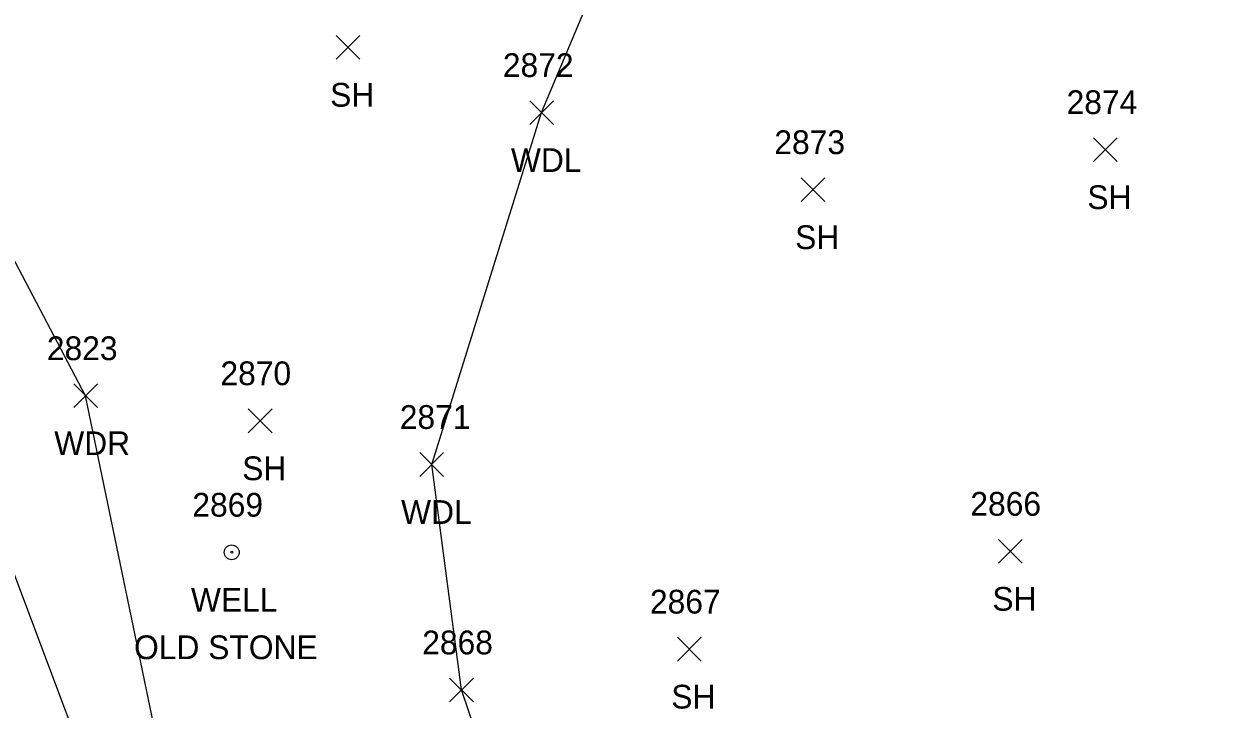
# Model space of a CAD drawing. Extents: x 1439173 to 1457902, y 641926 to 659889.
# Drawn here: x 1447091.1 to 1447191, y 651443.6 to 651501.4 of the extents above; entities that cross this region are included whole.
import ezdxf

# ---------------------------------------------------------------- set-up
doc = ezdxf.new("R2010")
doc.units = 0
for name, color, linetype in [('L_A', 7, 'Continuous'), ('L_I', 7, 'Continuous'), ('L_TIC', 7, 'Continuous'), ('LAWA', 7, 'Continuous'), ('LELB', 7, 'Continuous'), ('U_A', 7, 'Continuous'), ('U_C', 7, 'Continuous'), ('U_I', 7, 'Continuous'), ('UWW', 7, 'Continuous')]:
    doc.layers.add(name, color=color, linetype=linetype)

msp = doc.modelspace()

# ---------------------------------------------------------------- linework, layer by layer
at = {"layer": 'L_TIC'}
for points in [[(1447117.417, 651498.385), (1447119.417, 651500.385)], [(1447119.417, 651498.385), (1447117.417, 651500.385)], [(1447133.702, 651492.886), (1447135.702, 651494.886)], [(1447135.702, 651492.886), (1447133.702, 651494.886)], [(1447181.146, 651489.764), (1447183.146, 651491.764)], [(1447183.146, 651489.764), (1447181.146, 651491.764)], [(1447156.551, 651486.392), (1447158.551, 651488.392)], [(1447158.551, 651486.392), (1447156.551, 651488.392)], [(1447095.323, 651469.038), (1447097.323, 651471.038)], [(1447097.323, 651469.038), (1447095.323, 651471.038)], [(1447110.019, 651466.93), (1447112.019, 651468.93)], [(1447112.019, 651466.93), (1447110.019, 651468.93)], [(1447124.457, 651463.248), (1447126.457, 651465.248)], [(1447126.457, 651463.248), (1447124.457, 651465.248)], [(1447173.15, 651455.937), (1447175.15, 651457.937)], [(1447175.15, 651455.937), (1447173.15, 651457.937)], [(1447146.129, 651447.698), (1447148.129, 651449.698)], [(1447148.129, 651447.698), (1447146.129, 651449.698)], [(1447126.964, 651444.263), (1447128.964, 651446.263)], [(1447128.964, 651444.263), (1447126.964, 651446.263)]]:
    msp.add_lwpolyline(points, dxfattribs=at)
at = {"layer": 'LAWA'}
for points in [[(1447222.707, 651112.308), (1447208.68, 651148.693), (1447192.442, 651195.34), (1447176.886, 651232.691), (1447162.443, 651275.89), (1447148.561, 651310.995), (1447135.988, 651347.836), (1447119.551, 651391.22), (1447106.074, 651422.959), (1447096.323, 651470.038), (1447079.549, 651501.948), (1447067.967, 651531.781), (1447067.958, 651539.378), (1447103.756, 651549.991), (1447129.358, 651553.92)], [(1447263.772, 651111.629), (1447251.431, 651153.784), (1447236.679, 651195.441), (1447213.739, 651231.955), (1447189.477, 651276.925), (1447170.703, 651324.911), (1447156.498, 651356.107), (1447143.647, 651398.954), (1447127.964, 651445.263), (1447125.457, 651464.248), (1447134.702, 651493.886), (1447142.884, 651513.398), (1447134.629, 651528.622), (1447129.193, 651553.219), (1447129.358, 651553.92)]]:
    msp.add_lwpolyline(points, dxfattribs=at)
at = {"layer": 'LELB'}
msp.add_lwpolyline([(1447143.493, 651309.787), (1447130.096, 651347.083), (1447114.151, 651388.951), (1447102.84, 651421.613), (1447086.624, 651464.78), (1447069.893, 651498.952), (1447057.931, 651532.981), (1447067.958, 651539.378)], dxfattribs=at)
at = {"layer": 'UWW'}
for radius in [0.625, 0.0833]:
    msp.add_circle((1447108.624, 651456.858), radius, dxfattribs=at)

# ---------------------------------------------------------------- texts
at = {"layer": 'L_A'}
for s, p in [('SH', (1447116.905, 651494.385)), ('WDL', (1447132.12, 651488.886)), ('SH', (1447180.634, 651485.764)), ('SH', (1447156.039, 651482.392)), ('WDR', (1447093.685, 651465.038)), ('SH', (1447109.507, 651462.93)), ('WDL', (1447122.875, 651459.248)), ('SH', (1447172.638, 651451.937)), ('SH', (1447145.618, 651443.698))]:
    msp.add_text(s, height=2, dxfattribs=at).set_placement(p)
at = {"layer": 'L_I'}
for s, p in [('2872', (1447131.443, 651496.886)), ('2874', (1447178.886, 651493.764)), ('2873', (1447154.291, 651490.392)), ('2823', (1447093.063, 651473.038)), ('2870', (1447107.673, 651470.93)), ('2871', (1447122.765, 651467.248)), ('2866', (1447170.788, 651459.937)), ('2867', (1447143.822, 651451.698)), ('2868', (1447124.656, 651448.263))]:
    msp.add_text(s, height=2, dxfattribs=at).set_placement(p)
at = {"layer": 'U_A'}
msp.add_text('WELL', height=2, dxfattribs=at).set_placement((1447105.191, 651451.858))
at = {"layer": 'U_C'}
msp.add_text('OLD STONE', height=2, dxfattribs=at).set_placement((1447100.403, 651447.858))
at = {"layer": 'U_I'}
msp.add_text('2869', height=2, dxfattribs=at).set_placement((1447105.309, 651459.858))

doc.saveas('drawing.dxf')
